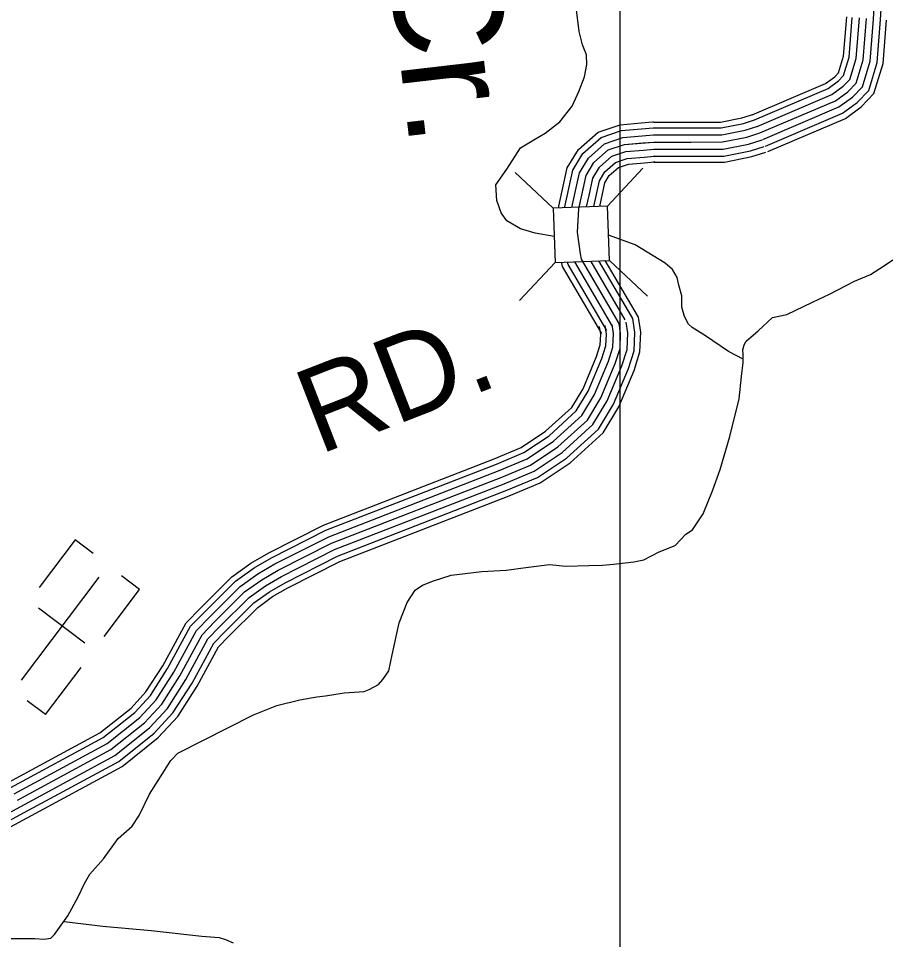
# Model space of a CAD drawing. Extents: x 1551132 to 1791609, y 378168 to 563823.
# Drawn here: x 1629881 to 1633674, y 504335 to 508359 of the extents above; entities that cross this region are included whole.
import ezdxf

# ---------------------------------------------------------------- set-up
doc = ezdxf.new("R2010")
doc.units = 0
for name, color, linetype in [('DESIGN - DRAINAGE - Bridges and Cross Drains Size Text', 7, 'Continuous'), ('DESIGN - ROW - Right-of-Way and Easement Labels', 7, 'Continuous'), ('DESIGN - ROW - Right-of-Way Linework', 7, 'Continuous'), ('DESIGN - TRANSPORTATION - Text', 7, 'Continuous'), ('DESIGN - UTILITIES - Cable (Underground) with Text', 7, 'Continuous'), ('SURVEY - CONTROL with Text', 7, 'Continuous'), ('SURVEY - DRAINAGE - Storm Sewer', 7, 'Continuous')]:
    doc.layers.add(name, color=color, linetype=linetype)

msp = doc.modelspace()

# ---------------------------------------------------------------- linework, layer by layer
at = {"layer": 'DESIGN - ROW - Right-of-Way Linework'}
msp.add_lwpolyline([(1632507.863, 517371.878), (1632507.831, 461291.675)], dxfattribs=at)
at = {"layer": 'DESIGN - TRANSPORTATION - Text'}
for points in [[(1632362.92, 508199.941), (1632345.82, 508244.026), (1632330.379, 508302.327), (1632313.796, 508444.864)], [(1632221.497, 507407.196), (1632137.933, 507421.079), (1632074.084, 507440.73), (1632015.144, 507475.122), (1631990.595, 507509.507), (1631970.945, 507563.55), (1631966.037, 507632.326), (1632015.144, 507701.103), (1632074.084, 507794.447), (1632133.025, 507828.84), (1632182.132, 507858.316), (1632245.98, 507907.442), (1632300.004, 507976.219), (1632329.479, 508040.087), (1632354.036, 508103.947), (1632363.853, 508157.99), (1632362.92, 508199.941)], [(1633046.744, 506870.107), (1632983.571, 506904.817), (1632882.073, 506972.01), (1632824.341, 507008.686), (1632808.458, 507022.878), (1632790.775, 507057.145), (1632779.159, 507097.363), (1632779.667, 507147.489), (1632766.109, 507193.741), (1632758.443, 507227.908), (1632738.752, 507262.192), (1632706.753, 507289.426), (1632575.031, 507369.495), (1632459.025, 507413.088)], [(1629763.82, 504340.007), (1629952.157, 504340.107), (1629992.198, 504337.699), (1630022.289, 504341.407), (1630038.48, 504357.282), (1630097.404, 504438.901), (1630142.336, 504522.662), (1630168.961, 504580.547), (1630193.41, 504620.398), (1630252.201, 504687.983), (1630317.216, 504777.56), (1630377.864, 504831.087), (1630408.38, 504876.896), (1630453.404, 504970.682), (1630546.394, 505118.277), (1630577.052, 505148.945), (1630907.702, 505316.999), (1631010.3, 505358.076), (1631110.731, 505383.126), (1631184.987, 505396.418), (1631223.095, 505400.043), (1631303.368, 505413.269), (1631391.574, 505418.394), (1631413.715, 505428.194), (1631453.998, 505449.845), (1631472.256, 505471.72), (1631498.68, 505509.546), (1631513.421, 505579.582), (1631544.887, 505719.627), (1631579.837, 505807.496), (1631614.444, 505861.289), (1631646.718, 505883.014), (1631695.001, 505902.582), (1631771.391, 505927.882), (1631905.771, 505942.566), (1632012.027, 505949.516), (1632098.291, 505960.675), (1632200.605, 505973.675), (1632272.662, 505966.934), (1632372.868, 505969.934), (1632432.983, 505971.334), (1632481.107, 505974.859), (1632569.372, 505986.001), (1632613.529, 505993.576), (1632680.003, 506029.002), (1632750.401, 506056.361), (1632796.983, 506106.021), (1632825.232, 506125.788), (1632872.023, 506195.498), (1632913.106, 506295.334), (1632946.105, 506389.245), (1632989.637, 506533.174), (1633029.37, 506697.195), (1633040.378, 506795.339), (1633047.003, 506855.424), (1633047.344, 506889.508), (1633045.561, 506911.583), (1633051.794, 506933.576), (1633059.977, 506949.534), (1633112.526, 506995.119), (1633175.216, 507052.637), (1633237.465, 507066.046), (1633350.196, 507119.047), (1633424.686, 507154.39), (1633533.45, 507211.442), (1633603.873, 507240.809), (1633664.372, 507280.302), (1633700.679, 507303.994)], [(1630080.213, 504415.084), (1630249.209, 504393.258), (1630461.396, 504375.083), (1630681.54, 504350.808), (1630757.605, 504344.024), (1630785.563, 504335.716), (1630819.479, 504321.34)]]:
    msp.add_lwpolyline(points, dxfattribs=at)
at = {"layer": 'DESIGN - UTILITIES - Cable (Underground) with Text'}
for p, q in [((1630128.204, 506081.662), (1629971.175, 505873.274)), ((1630207.806, 506021.647), (1630128.646, 506081.27)), ((1630410.386, 505864.001), (1630330.609, 505924.016)), ((1630255.774, 505659.046), (1630410.345, 505864.001)), ((1630171.074, 505629.694), (1629968.452, 505782.323)), ((1629999.172, 505318.388), (1630154.443, 505524.493)), ((1629998.997, 505318.521), (1629919.57, 505378.319))]:
    msp.add_line(p, q, dxfattribs=at)
msp.add_lwpolyline([(1630232.009, 505918.955), (1629893.301, 505469.219)], dxfattribs=at)
at = {"layer": 'SURVEY - CONTROL with Text'}
for points in [[(1633616.082, 508355.704), (1633622.223, 508453.724), (1633634.748, 508519.467), (1633641.648, 508542.901), (1633647.381, 508553.568), (1633652.156, 508558.593), (1633655.939, 508560.768), (1633923.916, 508618.728), (1633989.231, 508630.487)], [(1633647.714, 508353.171), (1633653.014, 508449.74), (1633664.914, 508512.167), (1633670.481, 508531.059), (1633671.164, 508532.342), (1633929.941, 508588.319), (1633994.723, 508599.978)], [(1633086.469, 507938.435), (1633407.078, 508075.347), (1633447.352, 508104.698), (1633463.969, 508121.957), (1633486.085, 508194.9), (1633499.543, 508365.58)], [(1633096.177, 507915.701), (1633419.361, 508053.713), (1633463.652, 508085.997), (1633485.893, 508109.09), (1633510.509, 508190.292), (1633524.184, 508363.638)], [(1633108.352, 507887.192), (1633434.778, 508026.588), (1633484.101, 508062.538), (1633513.401, 508092.964), (1633541.15, 508184.508), (1633555.092, 508361.205)], [(1633120.527, 507858.683), (1633450.185, 507999.462), (1633504.551, 508039.08), (1633540.9, 508076.831), (1633571.791, 508178.725), (1633585.991, 508358.763)], [(1633120.527, 507858.683), (1633450.185, 507999.462), (1633504.551, 508039.08), (1633540.9, 508076.831), (1633571.791, 508178.725), (1633585.991, 508358.763)], [(1633132.701, 507830.174), (1633465.593, 507972.336), (1633525, 508015.621), (1633568.399, 508060.697), (1633602.432, 508172.941), (1633616.89, 508356.321)], [(1633144.876, 507801.665), (1633481.01, 507945.21), (1633545.45, 507992.162), (1633595.907, 508044.571), (1633633.073, 508167.158), (1633647.798, 508353.888)], [(1633154.976, 507778.014), (1633493.793, 507922.702), (1633562.408, 507972.703), (1633618.723, 508031.188), (1633658.489, 508162.358), (1633673.43, 508351.863)], [(1632657.462, 507905.776), (1632818.092, 507905.892), (1632948.606, 507906.184), (1633041.895, 507924.768), (1633094.377, 507941.368)], [(1632657.487, 507881.058), (1632818.125, 507881.175), (1632951.072, 507881.467), (1633048.053, 507900.792), (1633101.835, 507917.801)], [(1632241.98, 507531.266), (1632242.539, 507539.508), (1632278.305, 507706.479), (1632327.537, 507786.106), (1632413.077, 507862.141), (1632510.266, 507894.6), (1632601.522, 507902.409)], [(1632267.846, 507532.582), (1632268.071, 507535.933), (1632302.521, 507696.737), (1632347.428, 507769.38), (1632426.218, 507839.415), (1632515.507, 507869.233), (1632603.714, 507876.783)], [(1632601.505, 507902.409), (1632652.571, 507906.776), (1632657.529, 507906.776)], [(1632603.697, 507876.783), (1632653.663, 507881.058), (1632657.529, 507881.058)], [(1632657.504, 507850.058), (1632818.175, 507850.174), (1632954.164, 507850.474), (1633055.778, 507870.717), (1633111.177, 507888.242)], [(1632299.204, 507533.299), (1632331.703, 507685.003), (1632371.411, 507749.221), (1632442.059, 507812.023), (1632521.832, 507838.665), (1632606.355, 507845.891)], [(1632606.339, 507845.891), (1632654.987, 507850.058), (1632657.529, 507850.058)], [(1632657.529, 507819.057), (1632818.217, 507819.173), (1632957.255, 507819.482), (1633063.503, 507840.649), (1633120.527, 507858.683)], [(1632657.529, 507819.057), (1632818.217, 507819.173), (1632957.255, 507819.482), (1633063.503, 507840.649), (1633120.527, 507858.683)], [(1632505.124, 507027.236), (1632341.12, 507307.193), (1632335.953, 507330.977), (1632322.753, 507425.221), (1632329.628, 507527.316), (1632360.894, 507673.261), (1632395.394, 507729.063), (1632457.909, 507784.631), (1632528.149, 507808.09), (1632656.312, 507819.057), (1632657.529, 507819.057)], [(1632331.178, 507534.549), (1632360.894, 507673.261), (1632395.394, 507729.063), (1632457.909, 507784.631), (1632528.149, 507808.09), (1632608.997, 507815.007)], [(1632608.98, 507815.007), (1632656.312, 507819.057), (1632657.529, 507819.057)], [(1632657.554, 507788.056), (1632818.259, 507788.173), (1632960.347, 507788.489), (1633071.228, 507810.582), (1633129.876, 507829.124)], [(1632657.571, 507757.055), (1632818.309, 507757.172), (1632963.438, 507757.497), (1633078.952, 507780.506), (1633139.218, 507799.565)], [(1632373.936, 507586.126), (1632390.085, 507661.519), (1632419.376, 507708.904), (1632473.758, 507757.238), (1632534.465, 507777.514), (1632611.638, 507784.122)], [(1632611.622, 507784.122), (1632657.637, 507788.056), (1632657.529, 507788.056)], [(1632614.263, 507753.23), (1632658.962, 507757.055), (1632657.529, 507757.055)], [(1632657.596, 507731.338), (1632818.342, 507731.455), (1632966.005, 507731.78), (1633085.361, 507755.564), (1633146.976, 507775.048)], [(1632395.285, 507537.824), (1632419.268, 507649.786), (1632443.359, 507688.745), (1632489.6, 507729.846), (1632540.79, 507746.946), (1632614.28, 507753.23)], [(1632420.393, 507537.024), (1632442.542, 507640.419), (1632462.484, 507672.669), (1632502.233, 507708.004), (1632545.823, 507722.562), (1632616.388, 507728.604)], [(1632616.372, 507728.604), (1632660.012, 507732.338), (1632657.529, 507732.338)], [(1632363.311, 507536.541), (1632373.936, 507586.126)], [(1632429.442, 506982.893), (1632258.371, 507274.909), (1632254.03, 507294.893)], [(1632451.633, 506995.894), (1632282.629, 507284.376), (1632280.296, 507295.11)], [(1632478.374, 507011.569), (1632311.879, 507295.785), (1632311.829, 507296.018)], [(1632505.124, 507027.236), (1632346.561, 507297.901)], [(1632531.873, 507042.903), (1632382.869, 507297.251)], [(1632564.581, 507048.395), (1632417.309, 507299.793)], [(1632589.655, 507054.504), (1632444.817, 507301.743)], [(1629693.372, 504810.094), (1629891.626, 504917.297), (1630302.158, 505139.586), (1630453.288, 505259.756), (1630531.486, 505345.033), (1630612.626, 505471.762), (1630708.69, 505648.391), (1630760.056, 505700.826), (1630889.353, 505830.029), (1630960.51, 505881.106), (1631030.85, 505921.39), (1631261.919, 506038.602), (1632003.769, 506326.526), (1632133.416, 506380.878), (1632256.554, 506462.946), (1632390.718, 506584.675), (1632453.075, 506688.127), (1632517.84, 506841.248), (1632540.065, 506912.4), (1632542.94, 506985.71), (1632535.756, 507031.995)], [(1629706.889, 504782.168), (1629906.376, 504890.029), (1630319.316, 505113.619), (1630474.487, 505237.005), (1630556.144, 505326.058), (1630639.334, 505455.978), (1630733.856, 505629.782), (1630782.089, 505679.009), (1630909.477, 505806.32), (1630977.293, 505854.988), (1631045.574, 505894.098), (1631274.569, 506010.259), (1632015.377, 506297.775), (1632148.132, 506353.435), (1632275.671, 506438.437), (1632414.917, 506564.774), (1632480.766, 506674.01), (1632546.981, 506830.564), (1632570.881, 506907.083), (1632574.039, 506987.502), (1632564.581, 507048.395)], [(1629718.105, 504758.993), (1629918.617, 504867.412), (1630333.549, 505092.085), (1630492.079, 505218.138), (1630576.602, 505310.316), (1630661.483, 505442.886), (1630754.739, 505614.349), (1630800.363, 505660.917), (1630926.177, 505786.645), (1630991.217, 505833.329), (1631057.791, 505871.455), (1631285.069, 505986.742), (1632025.001, 506273.925), (1632160.348, 506330.668), (1632291.529, 506418.104), (1632434.992, 506548.265), (1632503.732, 506662.302), (1632571.147, 506821.698), (1632596.438, 506902.666), (1632599.83, 506988.985), (1632589.655, 507054.504)], [(1629835.611, 505020.833), (1630237.001, 505238.172), (1630372.781, 505346.142), (1630437.847, 505417.093), (1630511.228, 505531.696), (1630613.126, 505719.051), (1630676.416, 505783.653), (1630812.93, 505920.082), (1630896.778, 505980.258), (1630974.934, 506025.026), (1631213.879, 506146.229), (1631959.711, 506435.704), (1632077.509, 506485.089), (1632183.965, 506556.04), (1632298.829, 506660.243), (1632347.927, 506741.712), (1632407.184, 506881.824), (1632423.051, 506932.609), (1632424.867, 506978.927), (1632419.434, 507013.927)], [(1629847.377, 504999.099), (1630250.684, 505217.471), (1630389.689, 505328.008), (1630457.513, 505401.96), (1630532.519, 505519.113), (1630633.192, 505704.218), (1630693.974, 505766.261), (1630828.979, 505901.173), (1630910.161, 505959.441), (1630986.676, 506003.267), (1631223.97, 506123.629), (1631968.961, 506412.778), (1632089.25, 506463.205), (1632199.206, 506536.49), (1632318.12, 506644.376), (1632370.002, 506730.462), (1632430.417, 506873.299), (1632447.617, 506928.367), (1632449.658, 506980.352), (1632443.859, 507017.719)], [(1629862.127, 504971.832), (1630267.842, 505191.504), (1630410.889, 505305.257), (1630482.171, 505382.984), (1630559.227, 505503.329), (1630658.358, 505685.609), (1630716.007, 505744.444), (1630849.104, 505877.464), (1630926.944, 505933.324), (1631001.4, 505975.975), (1631236.62, 506095.286), (1631980.569, 506384.028), (1632103.966, 506435.762), (1632218.322, 506511.981), (1632342.319, 506624.476), (1632397.693, 506716.345), (1632459.558, 506862.615), (1632478.433, 506923.05), (1632480.758, 506982.143), (1632474.491, 507022.478)], [(1629876.876, 504944.564), (1630285, 505165.545), (1630432.088, 505282.507), (1630506.828, 505364.009), (1630585.927, 505487.545), (1630683.524, 505667), (1630738.031, 505722.635), (1630869.228, 505853.747), (1630943.727, 505907.215), (1631016.125, 505948.682), (1631249.27, 506066.944), (1631992.169, 506355.277), (1632118.691, 506408.32), (1632237.438, 506487.464), (1632366.519, 506604.575), (1632425.384, 506702.236), (1632488.699, 506851.932), (1632509.249, 506917.725), (1632511.849, 506983.927), (1632505.124, 507027.236)], [(1629876.876, 504944.564), (1630285, 505165.545), (1630432.088, 505282.507), (1630506.828, 505364.009), (1630585.927, 505487.545), (1630683.524, 505667), (1630738.031, 505722.635), (1630869.228, 505853.747), (1630943.727, 505907.215), (1631016.125, 505948.682), (1631249.27, 506066.944), (1631992.169, 506355.277), (1632118.691, 506408.32), (1632237.438, 506487.464), (1632366.519, 506604.575), (1632425.384, 506702.236), (1632488.699, 506851.932), (1632509.249, 506917.725), (1632511.849, 506983.927), (1632505.124, 507027.236)]]:
    msp.add_lwpolyline(points, dxfattribs=at)
at = {"layer": 'SURVEY - DRAINAGE - Storm Sewer'}
for p, q in [((1632217.183, 507530.543), (1632051.071, 507685.439)), ((1632454.633, 507538.841), (1632609.53, 507704.953)), ((1632225.481, 507293.093), (1632070.584, 507126.98)), ((1632462.889, 507301.39), (1632629.002, 507146.494))]:
    msp.add_line(p, q, dxfattribs=at)
msp.add_lwpolyline([(1632225.481, 507293.093), (1632462.931, 507301.39), (1632454.633, 507538.841), (1632217.183, 507530.543)], close=True, dxfattribs=at)

# ---------------------------------------------------------------- texts
at = {"layer": 'DESIGN - DRAINAGE - Bridges and Cross Drains Size Text'}
msp.add_text('Cr.', height=475.0119, rotation=276.636003, dxfattribs=at).set_placement((1631494.967, 508629.564))
at = {"layer": 'DESIGN - ROW - Right-of-Way and Easement Labels'}
msp.add_text('RD.', height=369.9938, rotation=21.212472, dxfattribs=at).set_placement((1631194.329, 506452.171))

doc.saveas('drawing.dxf')
